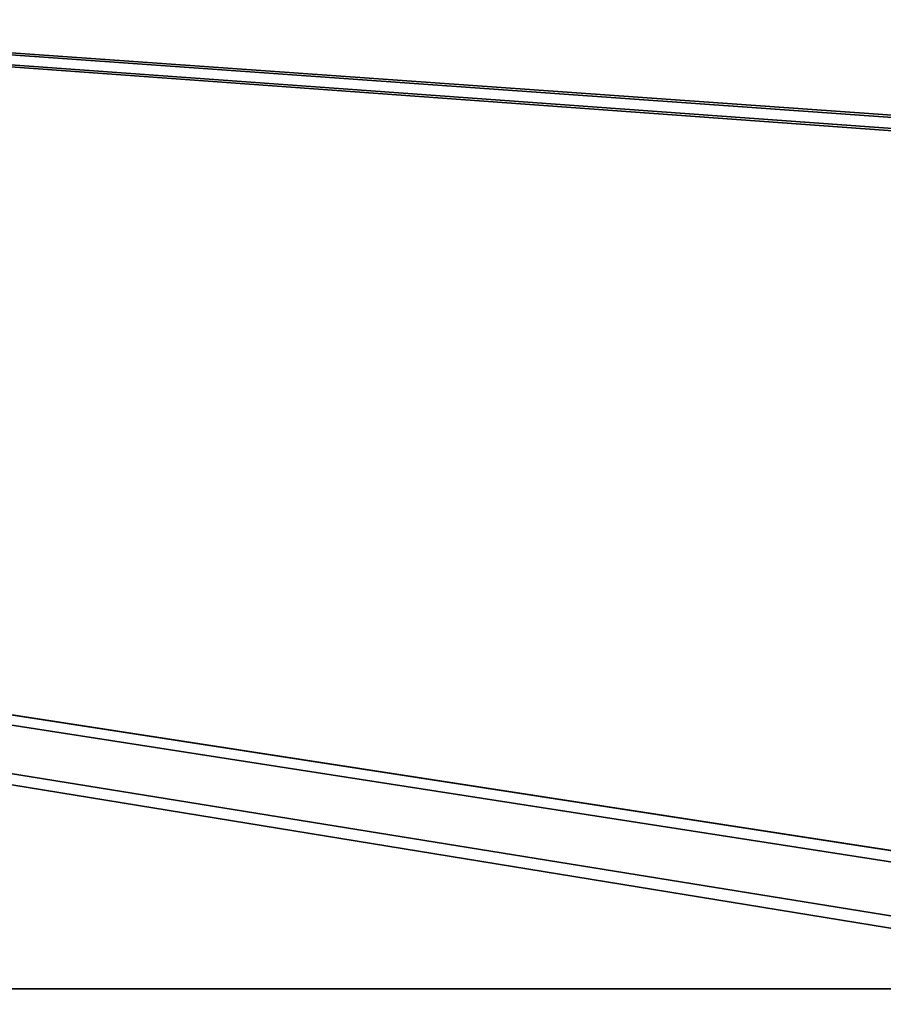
# Model space of a CAD drawing. Header units: millimetres. Extents: x -603 to 3703, y -115 to 249.
# Tile 439 of 656: x 1273 to 1300, y 22 to 53. Entities that reach past the tile are written whole.
import ezdxf

# ---------------------------------------------------------------- set-up
doc = ezdxf.new("R2010")
doc.units = ezdxf.units.MM
doc.layers.add('152', color=7, linetype='Continuous', true_color=0xffffff)

# ---------------------------------------------------------------- blocks, each defined once
blk = doc.blocks.new('UG_SURFACE_002')
at = {"layer": '152', "color": 252, "linetype": 'Continuous', "lineweight": 35}
for points in [[(2165, -13.3, 2212.25), (2165, 230.4, 2212.25), (835, 230.4, 2212.25), (835, -13.3, 2212.25)], [(985, -13.3, 2062.25), (985, 230.4, 2062.25), (2015, 230.4, 2062.25), (2015, -13.3, 2062.25)]]:
    blk.add_3dface(points, dxfattribs=at)
blk = doc.blocks.new('UG_SURFACE_111')
at = {"layer": '152', "color": 7, "linetype": 'Continuous', "lineweight": 35}
for points in [[(1958.65, 11.15, 2003.9), (1958.65, 229.15, 2003.9), (1041.35, 229.15, 2003.9), (1041.35, 11.15, 2003.9)], [(1041.5, 11.15, 2003.75), (1041.5, 229.15, 2003.75), (1958.5, 229.15, 2003.75), (1958.5, 11.15, 2003.75)]]:
    blk.add_3dface(points, dxfattribs=at)
blk = doc.blocks.new('UG_SURFACE_112')
at = {"layer": '152', "color": 41, "linetype": 'Continuous', "lineweight": 35}
for points in [[(1958.65, 229.15, 2003.9), (1958.65, 11.15, 2003.9), (1041.35, 11.15, 2003.9), (1041.35, 229.15, 2003.9)], [(1972.5, 19, 2017.75), (1972.5, 71, 2017.75), (1027.5, 71, 2017.75), (1027.5, 19, 2017.75)]]:
    blk.add_3dface(points, dxfattribs=at)
blk = doc.blocks.new('UG_SURFACE_128')
at = {"layer": '152', "color": 252, "linetype": 'Continuous', "lineweight": 35}
for points in [[(1026, 69.5, 2020.25), (1312.3, 22.801, 2020.25), (1314.8, 22.801, 2020.25)], [(1026, 69.5, 2020.25), (1093.7, 22.801, 2020.25), (1312.3, 22.801, 2020.25)], [(1026, 69.5, 2020.25), (1326.2, 22.801, 2020.25), (1328.7, 22.801, 2020.25)], [(1314.8, 22.801, 2020.25), (1326.2, 22.801, 2020.25), (1026, 69.5, 2020.25)], [(1328.7, 22.801, 2020.25), (1671.3, 22.801, 2020.25), (1026, 69.5, 2020.25)], [(1974, 69.5, 2020.25), (1026, 69.5, 2020.25), (1671.3, 22.801, 2020.25), (1673.8, 22.801, 2020.25)], [(1026, 69.5, 2018.75), (1908.8, 22.801, 2018.75), (1906.3, 22.801, 2018.75)], [(1026, 69.5, 2018.75), (1312.3, 22.801, 2018.75), (1093.7, 22.801, 2018.75)], [(1026, 69.5, 2018.75), (1685.2, 22.801, 2018.75), (1673.8, 22.801, 2018.75)], [(1026, 69.5, 2018.75), (1920.2, 22.801, 2018.75), (1908.8, 22.801, 2018.75)], [(1906.3, 22.801, 2018.75), (1687.7, 22.801, 2018.75), (1026, 69.5, 2018.75)], [(1687.7, 22.801, 2018.75), (1685.2, 22.801, 2018.75), (1026, 69.5, 2018.75)], [(1026, 69.5, 2018.75), (1326.2, 22.801, 2018.75), (1314.8, 22.801, 2018.75)], [(1314.8, 22.801, 2018.75), (1312.3, 22.801, 2018.75), (1026, 69.5, 2018.75)], [(1026, 69.5, 2018.75), (1671.3, 22.801, 2018.75), (1328.7, 22.801, 2018.75)], [(1673.8, 22.801, 2018.75), (1671.3, 22.801, 2018.75), (1026, 69.5, 2018.75)], [(1328.7, 22.801, 2018.75), (1326.2, 22.801, 2018.75), (1026, 69.5, 2018.75)], [(1026, 69.5, 2018.75), (1974, 69.5, 2018.75), (1922.7, 22.801, 2018.75), (1920.2, 22.801, 2018.75)], [(1093.7, 22.801, 2020.25), (1093.7, 18.08, 2020.25), (1312.3, 18.08, 2020.25), (1312.3, 22.801, 2020.25)], [(1312.3, 22.801, 2018.75), (1312.3, 18.08, 2018.75), (1093.7, 18.08, 2018.75), (1093.7, 22.801, 2018.75)]]:
    blk.add_3dface(points, dxfattribs=at)
blk = doc.blocks.new('UG_SURFACE_152')
at = {"layer": '152', "color": 252, "linetype": 'Continuous', "lineweight": 35}
for points in [[(1023.5, -30.22, 2021.75), (1976.5, -30.22, 2021.75), (1976.5, 62.62, 2021.75), (1023.5, 62.62, 2021.75)], [(1025, -30.22, 2020.25), (1025, 62.62, 2020.25), (1975, 62.62, 2020.25), (1975, -30.22, 2020.25)]]:
    blk.add_3dface(points, dxfattribs=at)

msp = doc.modelspace()

# ---------------------------------------------------------------- block references
at = {"layer": '152', "color": 252, "linetype": 'Continuous', "lineweight": -3, "true_color": 0x939598}
for name in ['UG_SURFACE_111', 'UG_SURFACE_002', 'UG_SURFACE_112', 'UG_SURFACE_152', 'UG_SURFACE_128']:
    msp.add_blockref(name, (0, 0), dxfattribs=at)

doc.saveas('drawing.dxf')
